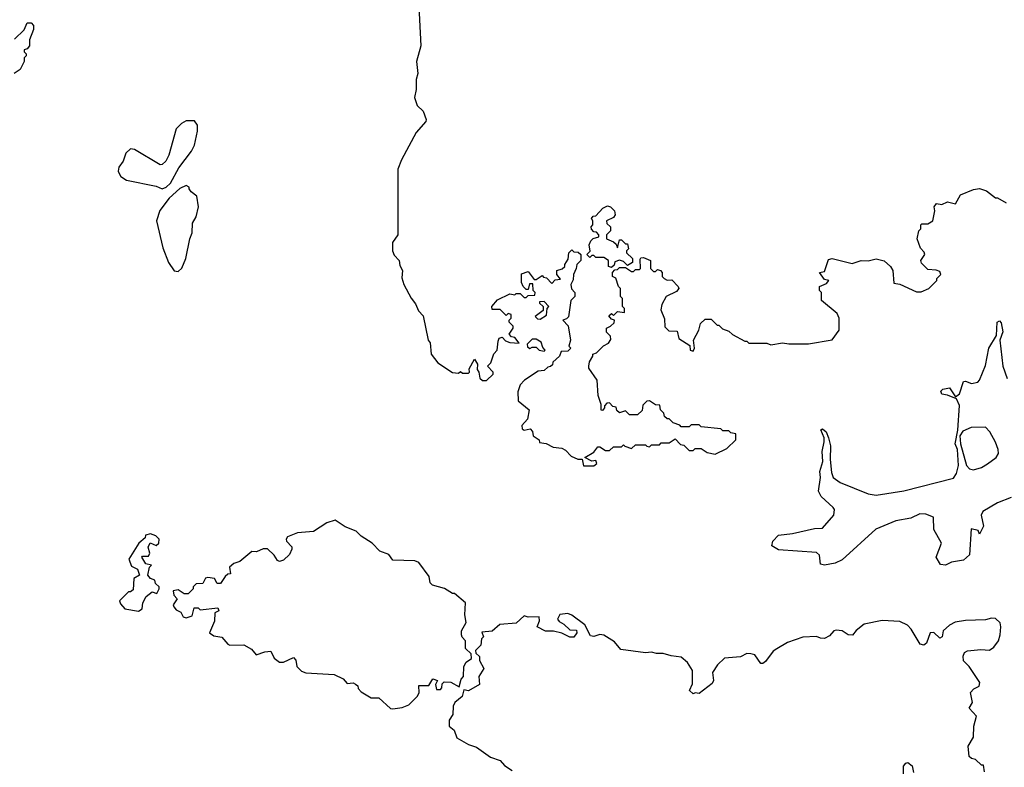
# Model space of a CAD drawing. Extents: x 2494106 to 2685573, y 758056 to 915185.
# Tile 427 of 507: x 2649748 to 2654700, y 840609 to 844366. Entities that reach past the tile are written whole.
import ezdxf

# ---------------------------------------------------------------- set-up
doc = ezdxf.new("R2010")
doc.units = 0

msp = doc.modelspace()

# ---------------------------------------------------------------- linework, layer by layer
at = {"layer": '0CON05XD'}
for points in [[(2651754.1, 844465.9), (2651766.2, 844235), (2651743.8, 844155), (2651750, 844095), (2651741.2, 844065), (2651741.2, 844015), (2651733.3, 843975), (2651747.5, 843935), (2651777, 843907), (2651792.5, 843865), (2651790, 843855), (2651741.7, 843798.3), (2651668.3, 843661.7), (2651650, 843615), (2651650, 843285), (2651623.6, 843246.4), (2651623.3, 843205), (2651631.7, 843181.7), (2651656.7, 843155), (2651660, 843130), (2651673.3, 843105), (2651669.3, 843069.3), (2651680, 843035), (2651716.4, 842966.4), (2651738.3, 842938.3), (2651753, 842903), (2651777, 842877), (2651802.5, 842755), (2651811.7, 842741.7), (2651817.5, 842685), (2651850.7, 842640.7), (2651925, 842592.5), (2651955, 842590), (2651965, 842597.5), (2651975, 842590), (2652005, 842590), (2652010, 842595), (2652008.3, 842611.7), (2652035, 842660), (2652050, 842635), (2652048.3, 842608.3), (2652057.5, 842595), (2652062.5, 842565), (2652075, 842552.5), (2652095, 842553.3), (2652130, 842585), (2652130, 842595), (2652100, 842625), (2652118.3, 842641.7), (2652133.3, 842686.7), (2652150, 842705), (2652155, 842750), (2652160, 842765), (2652175, 842770), (2652191.7, 842751.7), (2652213, 842743), (2652260, 842740), (2652238.3, 842768.3), (2652221.7, 842771.7), (2652210, 842785), (2652230, 842815), (2652230, 842825), (2652210, 842845), (2652210, 842855), (2652220, 842865), (2652220, 842885), (2652205, 842890), (2652195, 842880), (2652165, 842910), (2652125, 842910), (2652122.5, 842925), (2652151.7, 842958.3), (2652212.5, 842987.5), (2652237.5, 842982.5), (2652245, 842990), (2652265, 842990), (2652285, 842970), (2652295, 842970), (2652305, 842980), (2652338.3, 842981.7), (2652340, 842995), (2652330, 843005), (2652328.3, 843038.3), (2652311.7, 843038.3), (2652305, 843010), (2652295, 843010), (2652280, 843025), (2652272.5, 843045), (2652271.7, 843088.3), (2652305, 843100), (2652335, 843060), (2652345, 843060), (2652375, 843080), (2652381.7, 843071.7), (2652398.3, 843068.3), (2652425, 843040), (2652441.7, 843058.3), (2652468.3, 843061.7), (2652450, 843085), (2652450, 843105), (2652477, 843113), (2652490, 843125), (2652490, 843135), (2652507, 843163), (2652510, 843195), (2652525, 843210), (2652535, 843200), (2652557, 843197), (2652570, 843185), (2652570, 843155), (2652550, 843135), (2652547.5, 843115), (2652532.5, 843085), (2652531.7, 843058.3), (2652520, 843035), (2652523, 843013), (2652540, 842995), (2652540, 842975), (2652520, 842955), (2652507.5, 842872.5), (2652498.3, 842861.7), (2652480, 842855), (2652507, 842827), (2652517.5, 842755), (2652510, 842725), (2652520, 842715), (2652505, 842700), (2652471.7, 842698.3), (2652462.5, 842675), (2652430, 842645), (2652428.3, 842631.7), (2652417.5, 842622.5), (2652405, 842620), (2652385, 842602.5), (2652355, 842600), (2652287.5, 842555), (2652265, 842530), (2652253.3, 842495), (2652255, 842450), (2652310, 842405), (2652301.7, 842358.3), (2652273, 842327), (2652275, 842310), (2652285, 842302.5), (2652315, 842310), (2652327, 842297), (2652330, 842275), (2652360, 842255), (2652361.7, 842241.7), (2652396.2, 842236.2), (2652431.7, 842218.3)], [(2649721.7, 844268.3), (2649770, 844315), (2649785, 844350), (2649805, 844350), (2649817, 844337), (2649817, 844317), (2649796.7, 844265), (2649797.5, 844235), (2649785, 844220), (2649770, 844215), (2649770, 844205), (2649780, 844195), (2649780, 844185), (2649770, 844175), (2649770, 844155), (2649750, 844115), (2649720, 844095)], [(2650465, 843515.8), (2650485, 843523.8), (2650505.6, 843544.4), (2650548.8, 843621.2), (2650612.5, 843705), (2650627.5, 843735), (2650642.5, 843805), (2650642.5, 843835), (2650627, 843857), (2650585, 843857.5), (2650562.5, 843845), (2650535, 843817.5), (2650497.5, 843685), (2650482.5, 843655), (2650465, 843637.5), (2650455, 843636.7), (2650325, 843713.3), (2650305, 843717.5), (2650282.5, 843695), (2650267.5, 843655), (2650246.7, 843625), (2650243.8, 843605), (2650249.3, 843589.3), (2650257, 843577), (2650285, 843560), (2650435, 843528.8), (2650465, 843515.8)], [(2650545, 843100), (2650563.6, 843116.4), (2650584.1, 843165.9), (2650604.2, 843265), (2650615.7, 843295), (2650617.3, 843342.7), (2650635.7, 843375), (2650648, 843425), (2650638.3, 843478.3), (2650610.7, 843500.7), (2650600, 843515), (2650600, 843525), (2650585, 843532.5), (2650552.5, 843517.5), (2650500.4, 843469.6), (2650453.3, 843406.7), (2650435.8, 843355.8), (2650468.6, 843218.6), (2650496.2, 843145), (2650525, 843103.3), (2650545, 843100)], [(2652431.7, 842218.3), (2652475, 842213.3), (2652493, 842203), (2652521.7, 842171.7), (2652555, 842157.5), (2652577.5, 842157.5), (2652583, 842123), (2652635, 842123.8), (2652650, 842135), (2652645, 842150), (2652625, 842147.5), (2652590, 842165), (2652635, 842192.5), (2652655, 842220), (2652665, 842220), (2652695, 842200), (2652715, 842200), (2652735, 842220), (2652775, 842220), (2652785, 842230), (2652791.7, 842221.7), (2652825, 842210), (2652845, 842230), (2652895, 842230), (2652901.7, 842221.7), (2652915, 842220), (2652925, 842230), (2652965, 842230), (2652975, 842240), (2653015, 842240), (2653045, 842260), (2653071.7, 842231.7), (2653088.3, 842228.3), (2653115, 842200), (2653135, 842200), (2653145, 842210), (2653175, 842210), (2653205, 842190), (2653245, 842182.5), (2653305, 842210), (2653350, 842255), (2653350, 842285), (2653325, 842290), (2653315, 842300), (2653285, 842300), (2653275, 842310), (2653175, 842320), (2653165, 842330), (2653125, 842330), (2653115, 842320), (2653075, 842320), (2653068.3, 842328.3), (2653035, 842340), (2653015, 842360), (2653005, 842360), (2652991.7, 842371.7), (2652988.3, 842388.3), (2652970, 842405), (2652968.3, 842428.3), (2652945, 842430), (2652915, 842450), (2652901.7, 842448.3), (2652881.7, 842428.3), (2652878.3, 842401.7), (2652855, 842380), (2652815, 842380), (2652795, 842400), (2652765, 842390), (2652751.7, 842401.7), (2652748.3, 842418.3), (2652731.7, 842421.7), (2652715, 842440), (2652701.7, 842438.3), (2652690, 842425), (2652690, 842415), (2652678.3, 842401.7), (2652673, 842403), (2652671.7, 842431.7), (2652657, 842477), (2652652.5, 842555), (2652610, 842615), (2652610, 842625), (2652613, 842647), (2652630, 842675), (2652630, 842685), (2652648.3, 842691.7), (2652683.6, 842726.4), (2652709.3, 842740.7), (2652721.7, 842758.3), (2652720, 842775), (2652700, 842795), (2652700, 842815), (2652720, 842825), (2652737, 842843), (2652740, 842855), (2652725, 842860), (2652711.7, 842878.3), (2652725, 842890), (2652735, 842880), (2652755, 842900), (2652790, 842895), (2652790, 842915), (2652780, 842925), (2652780, 842965), (2652770, 842975), (2652770, 843015), (2652760, 843025), (2652747, 843067), (2652730, 843075), (2652730, 843095), (2652741.7, 843108.3), (2652755, 843110), (2652765, 843120), (2652795, 843120), (2652825, 843100), (2652835, 843100), (2652845, 843110), (2652865, 843110), (2652870, 843115), (2652868.3, 843161.7), (2652871.7, 843168.3), (2652885, 843170), (2652920, 843155), (2652920, 843115), (2652935, 843100), (2652945, 843100), (2652955, 843110), (2652970, 843105), (2652980, 843095), (2652980, 843075), (2652990, 843065), (2653005, 843057.5), (2653028.3, 843058.3), (2653060, 843025), (2653062.5, 843015), (2653050.7, 842999.3), (2653000, 842975), (2652977.5, 842935), (2652973, 842907), (2652991.7, 842861.7), (2652993, 842823), (2653013, 842803), (2653055, 842800), (2653063.6, 842763.6), (2653118.3, 842728.3), (2653120, 842705), (2653135, 842700), (2653142.5, 842715), (2653137.5, 842755), (2653163.3, 842805), (2653171.7, 842838.3), (2653195, 842860), (2653225, 842860), (2653255, 842830), (2653265, 842830), (2653283, 842813), (2653315, 842800), (2653333, 842783), (2653395, 842750), (2653405, 842750), (2653415, 842740), (2653505, 842740), (2653525, 842732.5), (2653585, 842742.5), (2653617, 842737), (2653715, 842736.7), (2653835, 842757.5), (2653870, 842805), (2653870, 842865), (2653859.3, 842889.3), (2653780, 842955), (2653780, 842995), (2653770, 843005), (2653770, 843025), (2653805, 843040), (2653817.5, 843055), (2653795, 843060), (2653770, 843095), (2653795, 843100), (2653815, 843160), (2653833.6, 843166.4), (2653935, 843141.2), (2653980, 843155), (2654015, 843154), (2654055, 843164), (2654095, 843153.3), (2654127.5, 843125), (2654140, 843105), (2654145, 843042.5), (2654175, 843037.5), (2654258.3, 842998.3), (2654281.7, 842998.3), (2654320, 843015), (2654360, 843055), (2654360, 843065), (2654380, 843085), (2654375, 843100), (2654357, 843107), (2654315, 843110), (2654283, 843143), (2654280, 843155), (2654300, 843185), (2654297, 843197), (2654278.3, 843218.3), (2654262.5, 843265), (2654270, 843305), (2654280, 843315), (2654280, 843335), (2654285, 843340), (2654315, 843340), (2654340, 843355), (2654350, 843405), (2654347.5, 843425), (2654358.3, 843441.7), (2654385, 843437.5), (2654415, 843450), (2654455, 843440), (2654480, 843485), (2654545, 843512.5), (2654575, 843517.5), (2654610, 843505), (2654655, 843470), (2654665, 843470), (2654710, 843445)], [(2652725, 843120), (2652710, 843125), (2652710, 843155), (2652685, 843170), (2652645, 843170), (2652635, 843180), (2652625, 843180), (2652615, 843170), (2652600, 843185), (2652617.5, 843202.5), (2652612.5, 843235), (2652620, 843255), (2652633, 843267), (2652660, 843275), (2652660, 843285), (2652648.3, 843298.3), (2652635, 843300), (2652623, 843313), (2652622.5, 843325), (2652630, 843335), (2652630, 843355), (2652623, 843367), (2652631.7, 843378.3), (2652645, 843380), (2652680.7, 843419.3), (2652705, 843430), (2652720, 843425), (2652740, 843405), (2652742.5, 843385), (2652735, 843372.5), (2652700, 843355), (2652701.7, 843341.7), (2652720, 843325), (2652720, 843305), (2652700, 843285), (2652700, 843265), (2652735, 843250), (2652748.3, 843238.3), (2652755, 843220), (2652765, 843260), (2652775, 843260), (2652795, 843240), (2652805, 843240), (2652810, 843215), (2652800, 843205), (2652800, 843195), (2652830, 843165), (2652830, 843145), (2652805, 843130), (2652785, 843150), (2652765, 843157.5), (2652741.7, 843148.3), (2652738.3, 843131.7), (2652725, 843120)], [(2652365, 842860), (2652398.3, 842881.7), (2652400, 842915), (2652410, 842925), (2652385, 842950), (2652361.7, 842948.3), (2652361.7, 842941.7), (2652380, 842925), (2652380, 842905), (2652340, 842875), (2652351.7, 842861.7), (2652365, 842860)], [(2654735, 841964), (2654665, 841938.1), (2654591.4, 841895), (2654582.9, 841875), (2654595, 841820), (2654575, 841780), (2654568.3, 841798.3), (2654533, 841807), (2654524.1, 841675.9), (2654495, 841648.8), (2654435, 841638.8), (2654405, 841623.8), (2654378.3, 841628.3), (2654356.7, 841665), (2654383.3, 841735), (2654345, 841803.3), (2654343.3, 841865), (2654305, 841880.5), (2654275, 841882.1), (2654229.2, 841860.8), (2654155, 841846.7), (2654053.8, 841805), (2653885, 841651.2), (2653850, 841635), (2653795, 841624), (2653775, 841630), (2653770, 841675), (2653755, 841688), (2653565, 841701.2), (2653531.4, 841721.4), (2653536, 841745), (2653564.4, 841775.6), (2653635, 841784), (2653745, 841809.2), (2653785, 841811.2), (2653843.3, 841875), (2653846.2, 841903.8), (2653840, 841915), (2653779.1, 841969.1), (2653765.7, 841995.7), (2653775.6, 842065), (2653771.4, 842095), (2653787.5, 842145), (2653784.2, 842195), (2653794, 842245), (2653793.8, 842263.8), (2653777.5, 842305), (2653785, 842310), (2653803.3, 842295), (2653816.2, 842265), (2653825.7, 842225), (2653824, 842155), (2653830.9, 842090.9), (2653840, 842065), (2653875, 842039.4), (2654015, 841982.2), (2654055, 841976.7), (2654195, 841997.8), (2654445, 842062.2), (2654459.6, 842085), (2654469.6, 842125), (2654464.4, 842205), (2654453.3, 842235), (2654466.7, 842303.3), (2654473.9, 842426.1), (2654460, 842460), (2654415, 842479.2), (2654385, 842484.3), (2654380.8, 842499.2), (2654391.2, 842508.8), (2654425, 842516.2), (2654455, 842470), (2654474.4, 842485.6), (2654495, 842546.7), (2654505, 842550), (2654535, 842536.7), (2654566.2, 842545), (2654575.8, 842555), (2654605, 842627.5), (2654621.9, 842715), (2654660.5, 842779.5), (2654663.8, 842845), (2654675, 842852.5), (2654685, 842842.5), (2654692.3, 842797.7), (2654678, 842755), (2654692.5, 842625), (2654715, 842563.3)], [(2652385, 842700), (2652390, 842705), (2652378.3, 842718.3), (2652370, 842745), (2652345, 842760), (2652325, 842760), (2652300, 842735), (2652301.7, 842721.7), (2652313, 842713), (2652325, 842720), (2652345, 842720), (2652360, 842705), (2652385, 842700)], [(2654545, 842104), (2654585, 842116), (2654615.7, 842134.3), (2654658.8, 842165), (2654670, 842185), (2654669.2, 842205), (2654655, 842242.5), (2654626.7, 842295), (2654605, 842317.5), (2654533.6, 842316.4), (2654491.7, 842298.3), (2654476.2, 842273.8), (2654479.2, 842235), (2654510, 842125), (2654525, 842109.2), (2654545, 842104)], [(2651625, 840902.5), (2651671.7, 840908.3), (2651705, 840922.5), (2651746.4, 840963.6), (2651757, 840983), (2651755, 841020), (2651805, 841020), (2651825, 841052.5), (2651850, 841045), (2651840, 841025), (2651845, 841000), (2651865, 841000), (2651871.7, 841008.3), (2651872.5, 841027.5), (2651882.5, 841037.5), (2651917, 841037), (2651957.5, 841012.5), (2651968.3, 841051.7), (2651980, 841065), (2651982.5, 841115), (2651993.6, 841136.4), (2652020, 841155), (2652018.3, 841178.3), (2651990, 841205), (2651990, 841245), (2651973, 841263), (2651970, 841275), (2651970, 841295), (2651993, 841337), (2651987.5, 841375), (2651990, 841435), (2651935, 841482.5), (2651925, 841482.5), (2651885, 841507.5), (2651823.6, 841523.6), (2651812.5, 841535), (2651807, 841567), (2651755, 841637.5), (2651735, 841646.7), (2651625, 841650), (2651605, 841677.5), (2651560, 841695), (2651520, 841735), (2651465, 841770), (2651440, 841795), (2651385, 841817.5), (2651335, 841851.2), (2651293.3, 841836.7), (2651225, 841793.3), (2651145, 841786.7), (2651095, 841766.7), (2651087.5, 841755), (2651090, 841745), (2651116.1, 841716.1), (2651116.7, 841705), (2651105, 841677.5), (2651075, 841650), (2651055, 841642.5), (2651045, 841647.5), (2651027.5, 841675), (2650995, 841706.7), (2650973, 841707), (2650939.3, 841690.7), (2650915, 841693.3), (2650855, 841642.5), (2650825, 841632.5), (2650802.5, 841615), (2650808.3, 841581.7), (2650795, 841580), (2650781.7, 841568.3), (2650758.3, 841531.7), (2650741.7, 841531.7), (2650727, 841557), (2650695, 841562.5), (2650681.7, 841558.3), (2650668.3, 841531.7), (2650635, 841530), (2650630, 841525), (2650620, 841515), (2650620, 841505), (2650595, 841480), (2650575, 841480), (2650545, 841500), (2650520, 841495), (2650523, 841473), (2650540, 841455), (2650520, 841425), (2650522.5, 841415), (2650535, 841400), (2650558.3, 841388.3), (2650570, 841365), (2650585, 841360), (2650615, 841370), (2650625, 841410), (2650645, 841410), (2650655, 841400), (2650745, 841410), (2650750, 841395), (2650730, 841385), (2650727, 841343), (2650702.5, 841285), (2650725, 841270), (2650765, 841262.5), (2650795, 841227.5), (2650805, 841222.5), (2650875, 841223.3), (2650913, 841203), (2650937, 841173), (2650980.7, 841189.3), (2651011.7, 841191.7), (2651027, 841157), (2651055, 841137.5), (2651075, 841137.5), (2651125, 841160), (2651137, 841147), (2651142.5, 841115), (2651165, 841092.5), (2651187, 841083), (2651330, 841075), (2651375, 841052.5), (2651395, 841030), (2651425, 841032.5), (2651437, 841027), (2651448.3, 841018.3), (2651450, 841005), (2651465, 840987.5), (2651515, 840957.5), (2651555, 840957.5), (2651613.6, 840903.6), (2651625, 840902.5)], [(2650345, 841393.3), (2650363.3, 841405), (2650367.5, 841435), (2650383.6, 841466.4), (2650415, 841490), (2650437.5, 841482.5), (2650450, 841505), (2650450, 841515), (2650431.7, 841531.7), (2650428.3, 841548.3), (2650405, 841557.5), (2650392.5, 841575), (2650400, 841615), (2650410, 841625), (2650381.7, 841631.7), (2650362.5, 841665), (2650365, 841670), (2650395, 841670), (2650402.5, 841685), (2650393.3, 841715), (2650403.3, 841736.7), (2650435, 841722.5), (2650447.5, 841735), (2650450, 841755), (2650432.5, 841772.5), (2650405, 841782.5), (2650380, 841775), (2650378.3, 841761.7), (2650347.5, 841735), (2650297.5, 841655), (2650310, 841620), (2650340, 841605), (2650350, 841575), (2650322.5, 841557.5), (2650319.3, 841500.7), (2650305, 841490), (2650295, 841490), (2650250, 841445), (2650255, 841430), (2650277.5, 841405), (2650345, 841393.3)], [(2654600, 840585), (2654595, 840620), (2654585, 840620), (2654555, 840647.5), (2654535, 840652.5), (2654523, 840663), (2654517.5, 840715), (2654545, 840760), (2654547.5, 840815), (2654560, 840865), (2654522.5, 840905), (2654540, 840935), (2654530, 840985), (2654546.4, 841003.6), (2654573, 841017), (2654576.7, 841035), (2654523.3, 841115), (2654495, 841143.3), (2654492.3, 841167.7), (2654500, 841185), (2654515, 841193.8), (2654581.2, 841201.2), (2654625, 841196.7), (2654647.7, 841212.3), (2654670, 841245), (2654680, 841275), (2654682.5, 841315), (2654680, 841335), (2654655.9, 841355.9), (2654635, 841358.8), (2654605, 841350), (2654505, 841346), (2654452.7, 841337.3), (2654425, 841323.3), (2654392.5, 841295), (2654386.7, 841265), (2654375, 841257.5), (2654346.1, 841286.1), (2654326.4, 841283.6), (2654308.3, 841231.7), (2654295, 841222.5), (2654277, 841227), (2654232.3, 841302.3), (2654212.3, 841322.3), (2654175, 841341.2), (2654085, 841345.8), (2653995, 841327.5), (2653955, 841296.7), (2653937, 841273), (2653915, 841273.8), (2653885, 841293.8), (2653855, 841298), (2653843.3, 841295), (2653820.5, 841269.5), (2653795, 841256.7), (2653775, 841257.5), (2653755, 841266.7), (2653687, 841263), (2653610, 841235), (2653556.4, 841203.6), (2653537, 841193), (2653499.3, 841140.7), (2653485, 841130), (2653475, 841130), (2653445, 841173.3), (2653425, 841178.8), (2653405, 841180), (2653373, 841163), (2653293, 841157), (2653257, 841123), (2653232.5, 841085), (2653237.5, 841045), (2653230, 841030), (2653165, 840980), (2653145, 840982.5), (2653135, 840977.5), (2653117.5, 840995), (2653131.7, 841028.3), (2653131.2, 841095), (2653106, 841136), (2653075, 841162.5), (2653025, 841168), (2652985, 841181.2), (2652950.5, 841180.5), (2652925, 841187.5), (2652895, 841183.8), (2652771.2, 841201.2), (2652739.1, 841239.1), (2652685, 841272), (2652665, 841276.2), (2652635, 841266.2), (2652619.3, 841269.3), (2652590, 841325), (2652525, 841373.8), (2652505, 841381.2), (2652463.9, 841376.1), (2652453.6, 841353.6), (2652460.7, 841340.7), (2652485, 841327.5), (2652515, 841300), (2652548.3, 841298.3), (2652550, 841285), (2652535, 841262.5), (2652515, 841262.5), (2652475, 841283.3), (2652433, 841293), (2652392.7, 841292.7), (2652350, 841315), (2652362.5, 841345), (2652360, 841365), (2652305, 841362.5), (2652285, 841370), (2652245, 841332.5), (2652163, 841327), (2652125, 841292.5), (2652071.7, 841288.3), (2652080, 841265), (2652070, 841255), (2652067, 841223), (2652040, 841195), (2652041.7, 841181.7), (2652060, 841165), (2652060, 841145), (2652082.5, 841105), (2652057.5, 841065), (2652060, 841025), (2652005, 840992.5), (2651981.7, 840998.3), (2651972.5, 840965), (2651936.4, 840933.6), (2651927.5, 840915), (2651926.4, 840873.6), (2651907.5, 840845), (2651907.5, 840815), (2651932.5, 840795), (2651947, 840757), (2652005, 840723.3), (2652045, 840710), (2652115, 840660), (2652165, 840642.5), (2652187, 840617), (2652225, 840593.3)], [(2654192.5, 840575), (2654193.3, 840615), (2654205, 840630), (2654215, 840632.5), (2654236.4, 840616.4), (2654243, 840583)]]:
    msp.add_lwpolyline(points, dxfattribs=at)

doc.saveas('drawing.dxf')
